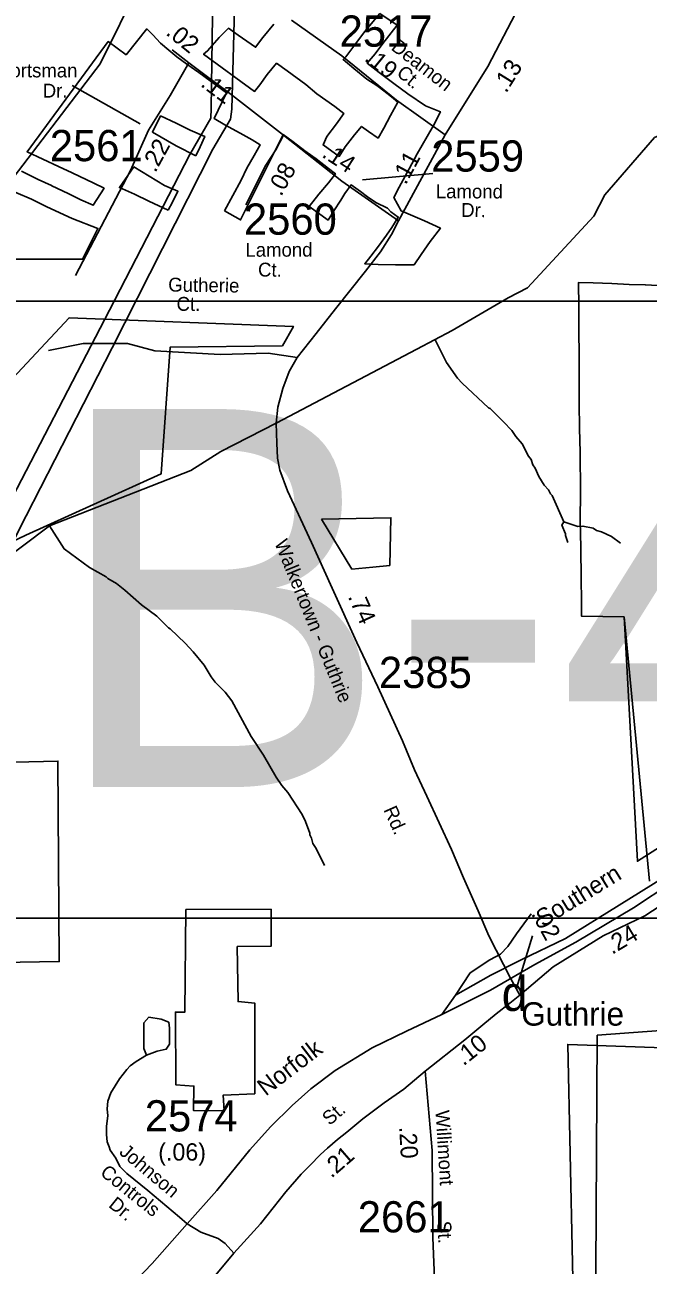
# Model space of a CAD drawing. Extents: x 1551653 to 1702041, y 811336 to 920032.
# Drawn here: x 1656449 to 1659396, y 863021 to 868888 of the extents above; entities that cross this region are included whole.
import ezdxf

# ---------------------------------------------------------------- set-up
doc = ezdxf.new("R2010")
doc.units = 0
for name, color, linetype in [('Old_Level_10', 7, 'Continuous'), ('Old_Level_11', 7, 'Continuous'), ('Old_Level_14', 7, 'Continuous'), ('Old_Level_17', 7, 'Continuous'), ('Old_Level_3', 7, 'Continuous'), ('Old_Level_31', 7, 'Continuous'), ('Old_Level_32', 7, 'Continuous'), ('Old_Level_35', 7, 'Continuous'), ('Old_Level_41', 7, 'Continuous'), ('Old_Level_44', 7, 'Continuous'), ('Old_Level_48', 7, 'Continuous'), ('Old_Level_49', 7, 'Continuous'), ('Old_Level_50', 7, 'Continuous'), ('Old_Level_56', 7, 'Continuous'), ('Old_Level_59', 7, 'Continuous'), ('Old_Level_62', 7, 'Continuous'), ('Old_Level_8', 7, 'Continuous'), ('Old_Level_9', 7, 'Continuous')]:
    doc.layers.add(name, color=color, linetype=linetype)

msp = doc.modelspace()

# ---------------------------------------------------------------- linework, layer by layer
at = {"layer": 'Old_Level_11'}
for p, q in [((1656673.182, 868600.363), (1656994.675, 868420.124)), ((1658377.971, 868184.675), (1658046.129, 868154.489)), ((1658848.874, 864578.588), (1658773.451, 864331.996))]:
    msp.add_line(p, q, dxfattribs=at)
at = {"layer": 'Old_Level_3'}
msp.add_lwpolyline([(1662850.43, 864662.266), (1660276.945, 864662.266), (1656383.281, 864662.266), (1656013.912, 864662.266), (1656013.912, 866376.591), (1656013.912, 867580.868), (1662850.43, 867580.868), (1662850.43, 864836.656), (1662850.43, 864662.266)], dxfattribs=at)
at = {"layer": 'Old_Level_31'}
msp.add_line((1657637.021, 867003.191), (1657637.021, 867003.191), dxfattribs=at)
at = {"layer": 'Old_Level_32'}
for p, q in [((1657224.608, 868707.616), (1657145.754, 868770.095)), ((1658216.367, 867961.006), (1658436.286, 868367.64)), ((1658788.482, 864298.568), (1658746.06, 864375.932)), ((1657217.24, 863216.005), (1657181.282, 863248.295))]:
    msp.add_line(p, q, dxfattribs=at)
for points in [[(1658436.286, 868367.64), (1658637.379, 868691.099), (1658787.9, 868976.78)], [(1658436.286, 868367.64), (1658206.513, 868530.959), (1657947.911, 868741.018), (1657710.734, 868909.119)], [(1657224.608, 868707.616), (1657135.896, 868553.062), (1657034.044, 868388.643), (1656948.619, 868197.918), (1656689.058, 867701.373)], [(1657671.446, 868365.625), (1657431.599, 868553.062), (1657224.608, 868707.616)], [(1657671.446, 868365.625), (1657635.305, 868296.569), (1657589.307, 868224.225), (1657494.025, 868036.787)], [(1658216.367, 867961.006), (1657947.435, 868148.592), (1657671.446, 868365.625)], [(1658746.06, 864375.932), (1658642.577, 864579.317), (1658593.056, 864697.591), (1658522.322, 864853.635), (1658466.049, 864986.552), (1658350.316, 865240.17), (1658291.792, 865364.077), (1658234.393, 865500.373), (1658117.448, 865756.139), (1658018.407, 865965.653), (1657902.582, 866222.687), (1657804.666, 866438.959), (1657691.059, 866682.826), (1657655.045, 866781.95), (1657643.79, 866838.272), (1657640.397, 866909.699), (1657637.021, 867003.191), (1657646.024, 867078.662), (1657668.534, 867167.649), (1657698.921, 867247.625), (1657735.98, 867314.597), (1657826.016, 867428.366), (1657918.267, 867544.003), (1658059.951, 867722.46), (1658130.856, 867813.7), (1658182.603, 867895.673), (1658216.367, 867961.006)], [(1658788.482, 864298.568), (1658946.98, 864432.014), (1659183.685, 864578.687), (1659380.388, 864672.701), (1659484.653, 864742.022), (1659665.596, 864860.566), (1659829.59, 864957.555)], [(1658341.37, 863939.485), (1658529.628, 864086.65), (1658614.932, 864157.29), (1658676.704, 864210.269), (1658741.417, 864260.305), (1658788.482, 864298.568)], [(1657437.594, 863078.083), (1657562.985, 863216.467), (1657682.47, 863368.484), (1657756.008, 863450.897), (1657797.189, 863492.103), (1657847.196, 863545.082), (1657879.552, 863574.515), (1657926.617, 863615.722), (1657970.739, 863651.041), (1658047.218, 863712.851), (1658147.23, 863789.376), (1658241.359, 863854.129), (1658341.37, 863939.485)], [(1658341.37, 863939.485), (1658374.614, 863564.147), (1658377.646, 863151.428), (1658386.742, 862917.756)], [(1657437.594, 863078.083), (1657396.105, 863123.289), (1657363.836, 863147.736), (1657281.779, 863177.258), (1657217.24, 863216.005)], [(1655439.118, 861683.266), (1655535.395, 861709.48), (1655627.69, 861735.866), (1655832.059, 861808.429), (1656013.353, 861880.99), (1656079.278, 861904.078), (1656155.092, 861933.762), (1656253.98, 861970.043), (1656310.016, 861989.832), (1656379.238, 862012.92), (1656441.866, 862039.307), (1656504.495, 862065.693), (1656547.347, 862088.781), (1656596.791, 862121.763), (1656633.05, 862151.447), (1656672.605, 862191.026), (1656715.456, 862233.903), (1656748.418, 862270.185), (1656811.048, 862346.045), (1656961.357, 862517.553), (1657033.875, 862603.307), (1657126.17, 862715.449), (1657304.828, 862918.943), (1657437.594, 863078.083)]]:
    msp.add_lwpolyline(points, dxfattribs=at)
at = {"layer": 'Old_Level_35'}
msp.add_line((1657088.773, 867453.05), (1657088.773, 867453.05), dxfattribs=at)
for points in [[(1657735.98, 867314.597), (1657599.167, 867333.956), (1657373.055, 867328.646), (1657064.211, 867345.088), (1656935.48, 867379.994), (1656725.203, 867379.994), (1656560.925, 867347.11)], [(1657023.983, 864015.188), (1657011.855, 864045.535), (1657011.855, 864166.923), (1657036.111, 864194.235), (1657093.717, 864185.131), (1657130.1, 864169.957), (1657133.131, 864142.645), (1657133.131, 864066.778), (1657117.972, 864042.5), (1657075.526, 864033.396), (1657023.983, 864015.188)], [(1657181.282, 863248.295), (1657031.578, 863374.734), (1656931.759, 863455.203), (1656898.199, 863487.503), (1656879.82, 863527.842), (1656853.16, 863565.004), (1656848.778, 863581.246), (1656839.061, 863605.255), (1656836.005, 863638.886), (1656836.005, 863678.336), (1656842.069, 863726.892), (1656838.271, 863760.649), (1656842.069, 863796.69), (1656856.447, 863835.737), (1656897.034, 863903.148), (1656931.788, 863947.025), (1656947.712, 863963.558), (1656975.473, 863984.841), (1657023.983, 864015.188)]]:
    msp.add_lwpolyline(points, dxfattribs=at)
at = {"layer": 'Old_Level_41'}
msp.add_lwpolyline([(1657210.117, 864702.827), (1657613.086, 864704.96), (1657613.086, 864529.981), (1657453.178, 864527.847), (1657457.443, 864267.511), (1657536.33, 864261.109), (1657536.33, 863832.195), (1657387.083, 863825.793), (1657391.347, 863751.107), (1657246.364, 863753.241), (1657248.495, 863868.471), (1657163.211, 863874.873), (1657161.079, 864218.431), (1657205.854, 864218.431), (1657210.117, 864702.827)], dxfattribs=at)
at = {"layer": 'Old_Level_44'}
msp.add_line((1658420.068, 864207.509), (1658484.367, 864297.698), dxfattribs=at)
for points in [[(1658420.068, 864207.509), (1658650.952, 864322.078), (1658860.525, 864443.289), (1659054.437, 864549.4), (1659326.182, 864711.609), (1659508.137, 864831.86), (1659731.561, 864965.193), (1659989.839, 865120.293), (1660154.84, 865230.607), (1660306.649, 865323.169)], [(1658484.367, 864297.698), (1658651.932, 864393.061), (1658795.282, 864464.903), (1659005.56, 864566.843), (1659258.549, 864724.684), (1659524.681, 864889.103), (1659754.671, 865030.504), (1660017.518, 865181.769), (1660142.37, 865257.401), (1660306.649, 865323.169)], [(1658484.367, 864297.698), (1658555.069, 864403.547), (1658647.982, 864465.693), (1658698.159, 864492.891), (1658732.703, 864528.606), (1658773.33, 864588.015), (1658842.5, 864683.261)], [(1657217.24, 863216.005), (1657357.277, 863374.659), (1657513.671, 863566.753), (1657611.437, 863675.486), (1657713.854, 863775.738), (1657801.64, 863854.587), (1657916.986, 863941.674), (1658091.433, 864049.81), (1658253.5, 864128.659), (1658420.068, 864207.509)], [(1653245.195, 860800.026), (1653704.976, 861052.746), (1654073.272, 861248.296), (1654451.427, 861458.936), (1654729.901, 861624.006), (1654931.27, 861731.651), (1655004.425, 861785.72), (1655114.316, 861894.008), (1655318.626, 862071.556), (1655463.36, 862160.231), (1655563.526, 862231.195), (1655666.261, 862291.387), (1655930.745, 862393.892), (1656119.964, 862463.038), (1656320.679, 862532.398), (1656418.427, 862575.026), (1656560.236, 862639.232), (1656678.409, 862709.071), (1656800.617, 862802.971), (1656940.174, 862912.235), (1657051.595, 863029.382), (1657217.24, 863216.005)]]:
    msp.add_lwpolyline(points, dxfattribs=at)
at = {"layer": 'Old_Level_48'}
msp.add_line((1658109.092, 868048.035), (1658163.403, 868020.345), dxfattribs=at)
for points in [[(1658163.403, 868020.345), (1658179.719, 868002.871), (1658214.473, 867978.52), (1658214.489, 867977.933), (1658183.685, 867928.274), (1658159.755, 867893.373), (1658121.76, 867840.118), (1658084.775, 867793.928), (1658056.031, 867757.215), (1658119.968, 867754.302), (1658201.52, 867752.14), (1658255.037, 867752.064), (1658289.066, 867752.976), (1658322.317, 867802.071), (1658364.958, 867863.009), (1658414.236, 867925.771), (1658337.835, 867960.305), (1658228.236, 868007.448), (1658194.191, 868070.59), (1658219.538, 868119.609), (1658266.284, 868207.034), (1658303.203, 868276.732), (1658350.706, 868358.871), (1658380.834, 868410.875), (1658413.613, 868476.42), (1658343.495, 868503.959), (1658259.141, 868561.334), (1658193.298, 868609.484), (1658124.279, 868662.302), (1658067.688, 868705.839), (1658105.329, 868750.274), (1658142.212, 868799.992), (1658210.204, 868885.487), (1658127.915, 868940.402), (1658054.903, 868854.398), (1658009.864, 868792.262), (1657967.088, 868736.025), (1657953.443, 868724.142), (1658005.169, 868680.56), (1658066.793, 868631.193), (1658113.266, 868601.078), (1658146.248, 868574.95), (1658182.321, 868547.086), (1658212.836, 868522.105), (1658178.183, 868458.306), (1658146.435, 868399.235), (1658119.211, 868351.961), (1658073.328, 868382.67), (1658041.612, 868407.05), (1658008.105, 868366.768), (1657964.096, 868311.105), (1657935.907, 868264.949), (1657859.104, 868319.864), (1657876.973, 868359.051), (1657922.082, 868418.838), (1657957.764, 868467.955), (1657914.838, 868501.63), (1657829.825, 868560.763), (1657778.063, 868605.521), (1657689.267, 868669.316), (1657639.566, 868705.865), (1657595.475, 868653.142), (1657559.805, 868603.437), (1657535.434, 868572.472), (1657294.052, 868748.2), (1657313.146, 868764.454), (1657367.896, 868827.272), (1657412.834, 868871.777), (1657457.552, 868839.293), (1657540.081, 868781.901), (1657575.258, 868827.489), (1657626.344, 868890.858)], [(1656433.125, 868195.41), (1656513.325, 868155.626), (1656513.325, 868155.626), (1656576.166, 868127.431), (1656577.396, 868126.853), (1656654.489, 868089.39), (1656714.912, 868060.584), (1656772.889, 868034.306), (1656824.042, 868114.518), (1656775.286, 868139.321), (1656673.538, 868188.303), (1656608.826, 868218.244), (1656460.19, 868286.915), (1656844.206, 868808.606), (1656928.124, 868746.088), (1657026.175, 868868.086), (1657054.36, 868839.559), (1657090.128, 868801.114), (1657130, 868767.997), (1657168.622, 868736.042), (1657215.82, 868701.82), (1657271.702, 868661.803), (1657403.375, 868566.095), (1657344.858, 868443.887), (1657395.557, 868414.986), (1657467.227, 868375.708), (1657524.714, 868343.346), (1657561.849, 868320.784), (1657533.51, 868269.973), (1657499.382, 868209.114), (1657472.427, 868152.441), (1657393.339, 868007.314)], [(1657258.389, 868268.671), (1657277.929, 868310.607), (1657299.835, 868360.006), (1657231.509, 868388.739), (1657164.852, 868422.775), (1657091.073, 868457.151), (1657052.671, 868380.27), (1657164.888, 868315.816), (1657258.389, 868268.671)], [(1657393.339, 868007.314), (1657469.304, 867964.941), (1657670.557, 868368.247), (1657717.738, 868334.612), (1657772.505, 868291.059), (1657826.478, 868253.963), (1657885.586, 868207.513), (1657917.908, 868183.139), (1657884.487, 868139.918), (1657839.178, 868087.185), (1657794.037, 868028.573), (1657882.849, 867964.186), (1657910.799, 868007.356), (1657943.391, 868058.205), (1657962.541, 868090.125), (1657991.793, 868130.364), (1658035.851, 868099.639), (1658069.44, 868073.514), (1658109.092, 868048.035)], [(1657126.821, 868011.037), (1657126.821, 868011.037), (1657036.184, 868054.249), (1656967.756, 868086.506), (1656896.929, 868117.562), (1656964.896, 868215.525), (1657109.495, 868127.231), (1657172.89, 868100.804), (1657147.287, 868048.448), (1657126.821, 868011.037)], [(1657126.821, 868011.037), (1657126.821, 868011.037), (1657036.184, 868054.249), (1656967.756, 868086.506), (1656896.929, 868117.562), (1656964.896, 868215.525), (1657109.495, 868127.231), (1657172.89, 868100.804), (1657147.287, 868048.448), (1657126.821, 868011.037)], [(1656169.222, 867778.724), (1656722.369, 867778.724), (1656794.832, 867924.477), (1656673.688, 867971.45), (1656554.141, 868026.138), (1656481.323, 868063.054), (1656407.423, 868095.259)], [(1659439.539, 867654.981), (1659383.555, 867657.196), (1659381.121, 867657.212), (1659305.665, 867658.954), (1659224.723, 867663.78), (1659135.878, 867667.442), (1659067.115, 867669.138), (1659067.306, 867554.089), (1659068.07, 867459.729), (1659070.153, 867305.707), (1659070.344, 867191.265), (1659069.284, 867098.138), (1659070.701, 866978.207), (1659073.93, 866866.79), (1659075.462, 866677.463), (1659075.078, 866543.546), (1659078.333, 866415.085), (1659078.582, 866266.552), (1659080.577, 866164.272), (1659080.698, 866091.224), (1659282.276, 866087.08), (1659344.938, 864931.946), (1659705.247, 865159.933)], [(1656241.006, 866373.747), (1656454.056, 866473.097), (1657093.326, 866763.314), (1657137.228, 867363.445), (1657667.327, 867369.212), (1657719.184, 867461.496), (1656658.987, 867501.871), (1656146.174, 866953.933)], [(1657851.709, 866550.188), (1658180.14, 866555.957), (1658174.378, 866331.013)], [(1658174.378, 866331.013), (1658094.431, 866322.807), (1657995.758, 866313.71), (1657851.709, 866550.188)], [(1659877.569, 864035.197), (1659015.96, 864065.595), (1659060.48, 861997.193)]]:
    msp.add_lwpolyline(points, dxfattribs=at)
at = {"layer": 'Old_Level_49'}
msp.add_line((1658109.092, 868048.035), (1658163.403, 868020.345), dxfattribs=at)
for points in [[(1658163.403, 868020.345), (1658179.719, 868002.871), (1658214.473, 867978.52), (1658214.489, 867977.933), (1658183.685, 867928.274), (1658159.755, 867893.373), (1658121.76, 867840.118), (1658084.775, 867793.928), (1658056.031, 867757.215), (1658119.968, 867754.302), (1658201.52, 867752.14), (1658255.037, 867752.064), (1658289.066, 867752.976), (1658322.317, 867802.071), (1658364.958, 867863.009), (1658414.236, 867925.771), (1658337.835, 867960.305), (1658228.236, 868007.448), (1658194.191, 868070.59), (1658219.538, 868119.609), (1658266.284, 868207.034), (1658303.203, 868276.732), (1658350.706, 868358.871), (1658380.834, 868410.875), (1658413.613, 868476.42), (1658343.495, 868503.959), (1658259.141, 868561.334), (1658193.298, 868609.484), (1658124.279, 868662.302), (1658067.688, 868705.839), (1658105.329, 868750.274), (1658142.212, 868799.992), (1658210.204, 868885.487), (1658127.915, 868940.402), (1658054.903, 868854.398), (1658009.864, 868792.262), (1657967.088, 868736.025), (1657953.443, 868724.142), (1658005.169, 868680.56), (1658066.793, 868631.193), (1658113.266, 868601.078), (1658146.248, 868574.95), (1658182.321, 868547.086), (1658212.836, 868522.105), (1658178.183, 868458.306), (1658146.435, 868399.235), (1658119.211, 868351.961), (1658073.328, 868382.67), (1658041.612, 868407.05), (1658008.105, 868366.768), (1657964.096, 868311.105), (1657935.907, 868264.949), (1657859.104, 868319.864), (1657876.973, 868359.051), (1657922.082, 868418.838), (1657957.764, 868467.955), (1657914.838, 868501.63), (1657829.825, 868560.763), (1657778.063, 868605.521), (1657689.267, 868669.316), (1657639.566, 868705.865), (1657595.475, 868653.142), (1657559.805, 868603.437), (1657535.434, 868572.472), (1657294.052, 868748.2), (1657313.146, 868764.454), (1657367.896, 868827.272), (1657412.834, 868871.777), (1657457.552, 868839.293), (1657540.081, 868781.901), (1657575.258, 868827.489), (1657626.344, 868890.858)], [(1656433.125, 868195.41), (1656513.325, 868155.626), (1656513.325, 868155.626), (1656576.166, 868127.431), (1656577.396, 868126.853), (1656654.489, 868089.39), (1656714.912, 868060.584), (1656772.889, 868034.306), (1656824.042, 868114.518), (1656775.286, 868139.321), (1656673.538, 868188.303), (1656608.826, 868218.244), (1656460.19, 868286.915), (1656844.206, 868808.606), (1656928.124, 868746.088), (1657026.175, 868868.086), (1657054.36, 868839.559), (1657090.128, 868801.114), (1657130, 868767.997), (1657168.622, 868736.042), (1657215.82, 868701.82), (1657271.702, 868661.803), (1657403.375, 868566.095), (1657344.858, 868443.887), (1657395.557, 868414.986), (1657467.227, 868375.708), (1657524.714, 868343.346), (1657561.849, 868320.784), (1657533.51, 868269.973), (1657499.382, 868209.114), (1657472.427, 868152.441), (1657393.339, 868007.314)], [(1657258.389, 868268.671), (1657277.929, 868310.607), (1657299.835, 868360.006), (1657231.509, 868388.739), (1657164.852, 868422.775), (1657091.073, 868457.151), (1657052.671, 868380.27), (1657164.888, 868315.816), (1657258.389, 868268.671)], [(1657393.339, 868007.314), (1657469.304, 867964.941), (1657670.557, 868368.247), (1657717.738, 868334.612), (1657772.505, 868291.059), (1657826.478, 868253.963), (1657885.586, 868207.513), (1657917.908, 868183.139), (1657884.487, 868139.918), (1657839.178, 868087.185), (1657794.037, 868028.573), (1657882.849, 867964.186), (1657910.799, 868007.356), (1657943.391, 868058.205), (1657962.541, 868090.125), (1657991.793, 868130.364), (1658035.851, 868099.639), (1658069.44, 868073.514), (1658109.092, 868048.035)], [(1657126.821, 868011.037), (1657126.821, 868011.037), (1657036.184, 868054.249), (1656967.756, 868086.506), (1656896.929, 868117.562), (1656964.896, 868215.525), (1657109.495, 868127.231), (1657172.89, 868100.804), (1657147.287, 868048.448), (1657126.821, 868011.037)], [(1657126.821, 868011.037), (1657126.821, 868011.037), (1657036.184, 868054.249), (1656967.756, 868086.506), (1656896.929, 868117.562), (1656964.896, 868215.525), (1657109.495, 868127.231), (1657172.89, 868100.804), (1657147.287, 868048.448), (1657126.821, 868011.037)], [(1656169.222, 867778.724), (1656722.369, 867778.724), (1656794.832, 867924.477), (1656673.688, 867971.45), (1656554.141, 868026.138), (1656481.323, 868063.054), (1656407.423, 868095.259)], [(1659439.539, 867654.981), (1659383.555, 867657.196), (1659381.121, 867657.212), (1659305.665, 867658.954), (1659224.723, 867663.78), (1659135.878, 867667.442), (1659067.115, 867669.138), (1659067.306, 867554.089), (1659068.07, 867459.729), (1659070.153, 867305.707), (1659070.344, 867191.265), (1659069.284, 867098.138), (1659070.701, 866978.207), (1659073.93, 866866.79), (1659075.462, 866677.463), (1659075.078, 866543.546), (1659078.333, 866415.085), (1659078.582, 866266.552), (1659080.577, 866164.272), (1659080.698, 866091.224), (1659282.276, 866087.08), (1659402.747, 864837.1)], [(1656241.006, 866373.747), (1656454.056, 866473.097), (1657093.326, 866763.314), (1657137.228, 867363.445), (1657667.327, 867369.212), (1657719.184, 867461.496), (1656658.987, 867501.871), (1656146.174, 866953.933)], [(1657851.709, 866550.188), (1658180.14, 866555.957), (1658174.378, 866331.013)], [(1658174.378, 866331.013), (1658094.431, 866322.807), (1657995.758, 866313.71), (1657851.709, 866550.188)], [(1656334.143, 864452.217), (1656611.988, 864457.036), (1656606.144, 865405.196), (1655783.988, 865385.716)], [(1659155.249, 864109.472), (1659142.741, 861884.965)], [(1659563.2, 864138.487), (1659155.249, 864109.472)]]:
    msp.add_lwpolyline(points, dxfattribs=at)
at = {"layer": 'Old_Level_50'}
msp.add_line((1657612.988, 866993.071), (1657612.988, 866993.071), dxfattribs=at)
at = {"layer": 'Old_Level_56'}
for points in [[(1657360.223, 870571.074), (1657330.547, 868492.089), (1657328.011, 868446.111), (1657229.255, 868273.822), (1656850.082, 867537.911), (1656322.826, 866526.45), (1656285.262, 866471.794), (1656205.753, 866340.292), (1656023.319, 865988.606), (1655783.221, 865497.62), (1655492.132, 864929.429), (1655196.874, 864353.114), (1654999.984, 863959.703), (1654669.857, 863311.86), (1654417.676, 862807.11), (1654292.358, 862548.515), (1654391.478, 862315.379), (1654595.182, 861832.585), (1654781.215, 861386.168), (1655093.839, 860660.031), (1655386.581, 859960.111), (1655687.368, 859252.222), (1655908.667, 858729.251)], [(1654471.829, 862360.172), (1654396.508, 862553.203), (1654640.198, 863024.108), (1654935.779, 863616.423), (1655243.409, 864230.503), (1655497.588, 864725.207), (1655766.059, 865243.834), (1656008.034, 865728.778), (1656301.087, 866295.131), (1656402.089, 866459.856), (1656455.9, 866565.767), (1656863.068, 867359.742), (1657338.631, 868299.212), (1657421.157, 868440.816), (1657427.332, 868488.72), (1657460.426, 869741.962)]]:
    msp.add_lwpolyline(points, dxfattribs=at)
at = {"layer": 'Old_Level_59'}
msp.add_line((1656163.882, 866215.032), (1656565.497, 866517.575), dxfattribs=at)
for points in [[(1656204.242, 867976.549), (1656280.214, 868017.765), (1656805.25, 868702.946), (1656993.283, 869083.216), (1657162.246, 869306.312), (1657431.274, 869537.201), (1657677.234, 869817.815), (1657941.238, 870340.903), (1658037.305, 870640.996)], [(1656565.497, 866517.575), (1657233.416, 866779.949), (1657375.914, 866869.865), (1657637.021, 867003.191), (1658302.096, 867353.115), (1658470.033, 867441.595), (1658734.277, 867596.896), (1658826.243, 867644.263), (1659139.255, 867982.599), (1659190.313, 868083.382), (1659426.328, 868354.255), (1659963.257, 868582.991), (1660140.319, 868730.321), (1660471.274, 869275.144)]]:
    msp.add_lwpolyline(points, dxfattribs=at)
at = {"layer": 'Old_Level_62'}
for points in [[(1658997.872, 866536.366), (1658941.79, 866661.55), (1658933.896, 866669.753), (1658924.258, 866687.9), (1658904.573, 866710.25), (1658879.249, 866750.646), (1658861.922, 866790.938), (1658850.234, 866807.137), (1658842.647, 866831.231), (1658830.857, 866847.43), (1658799.791, 866905.973), (1658770.367, 866940.524), (1658750.887, 866968.821), (1658711.517, 867009.524), (1658648.566, 867072.577), (1658640.671, 867076.678), (1658516.615, 867192.738), (1658494.982, 867217.139), (1658442.181, 867290.035), (1658388.252, 867398.508)], [(1657865.984, 864911.739), (1657826.614, 864992.016), (1657810.825, 865016.11), (1657804.981, 865040.204), (1657797.087, 865056.198), (1657797.087, 865064.195), (1657775.556, 865120.379), (1657759.767, 865152.47), (1657692.613, 865256.944), (1657664.828, 865289.137), (1657637.146, 865329.327), (1657577.989, 865433.699), (1657518.626, 865522.076), (1657427.891, 865690.731), (1657396.21, 865730.922), (1657348.638, 865779.314), (1657330.798, 865803.408), (1657297.272, 865859.694), (1657245.702, 865922.03), (1657208.075, 865962.323), (1657136.614, 866030.81), (1657128.617, 866034.911), (1657073.15, 866091.301), (1657001.587, 866143.896), (1656922.13, 866214.434), (1656882.349, 866244.782), (1656842.569, 866269.081), (1656834.675, 866277.078), (1656755.012, 866321.677), (1656635.774, 866408.619), (1656565.497, 866517.575)], [(1658997.872, 866536.366), (1658987.517, 866520.782), (1659004.844, 866480.489), (1659004.741, 866472.492), (1659016.532, 866439.479)], [(1658997.872, 866536.366), (1659063.386, 866515.553), (1659087.377, 866517.091), (1659135.257, 866506.326), (1659151.046, 866496.073), (1659174.934, 866489.614), (1659222.506, 866466.854), (1659264.337, 866436.506)]]:
    msp.add_lwpolyline(points, dxfattribs=at)

# ---------------------------------------------------------------- texts
at = {"layer": 'Old_Level_10'}
for s, rotation, p in [('Deamon', 322.2194306, (1658176.48, 868773.068)), ('Ct.', 320.40365, (1658202.07, 868651.883)), ('Gutherie', 359.1589389, (1657126.772, 867626.338)), ('Ct.', 359.6801694, (1657166.429, 867535.156))]:
    msp.add_text(s, height=65.6167, rotation=rotation, dxfattribs=at).set_placement(p)
at = {"layer": 'Old_Level_11'}
for s, height, rotation, p in [('Sportsman', 65.6167, 359.8983556, (1656273.941, 868639.495)), ('Dr.', 65.6167, 359.9004111, (1656534.269, 868543.566)), ('Lamond', 65.6167, 359.807025, (1658392.191, 868067.35)), ('Dr.', 65.6167, 359.0805222, (1658511.462, 867979.565)), ('Lamond', 65.6167, 0.1125167, (1657492.116, 867790.679)), ('Ct.', 65.6167, 359.1179889, (1657551.449, 867697.52)), ('Walkertown - Guthrie', 65.61666, 292.1626111, (1657628.213, 866437.596)), ('Rd.', 65.6167, 294.0375139, (1658143.65, 865175.362)), ('St.', 65.6167, 40.8405361, (1657890.145, 863678.8)), ('Willimont', 65.6167, 273.4317278, (1658390.594, 863752.281)), ('Johnson', 65.6167, 319.8529944, (1656891.864, 863549.754)), ('Controls', 65.6167, 321.1261056, (1656801.191, 863451.043)), ('Dr.', 65.6167, 321.049175, (1656841.072, 863299.531)), ('St.', 65.6167, 273.3260889, (1658398.371, 863228.725))]:
    msp.add_text(s, height=height, rotation=rotation, dxfattribs=at).set_placement(p)
at = {"layer": 'Old_Level_14'}
for s, rotation, p in [('Southern', 31.6871778, (1658898.056, 864617.881)), ('Norfolk', 37.5279417, (1657588.089, 863818.3))]:
    msp.add_text(s, height=82.0208, rotation=rotation, dxfattribs=at).set_placement(p)
at = {"layer": 'Old_Level_17'}
for s, rotation, p in [('.02', 320.9279667, (1657111.841, 868843.821)), ('.19', 320.9135111, (1658050.272, 868721.836)), ('.13', 58.1309778, (1658724.246, 868561.135)), ('.11', 323.0634639, (1657275.8, 868600.345)), ('.22', 61.4331694, (1657066.48, 868185.083)), ('.14', 327.0502028, (1657849.178, 868265.494)), ('.11', 61.5942639, (1658249.702, 868127.197)), ('.08', 61.2869389, (1657661.049, 868072.558)), ('.74', 294.2573556, (1657974.965, 866183.289)), ('.02', 298.7379417, (1658840.491, 864683.158)), ('.24', 31.0056806, (1659225.147, 864488.267)), ('.10', 38.2837139, (1658522.981, 863960.955)), ('.20', 273.4317278, (1658218.41, 863675.31)), ('(.06)', 359.9189139, (1657080.136, 863516.032)), ('.21', 40.7823194, (1657898.674, 863429.862))]:
    msp.add_text(s, height=82.0208, rotation=rotation, dxfattribs=at).set_placement(p)
at = {"layer": 'Old_Level_3'}
msp.add_text('B-4511', height=1788.0542, dxfattribs=at).set_placement((1656575.359, 865282.578))
at = {"layer": 'Old_Level_8'}
for s, p in [('2517', (1657937.184, 868784.299)), ('2561', (1656567.481, 868242.713)), ('2559', (1658370.269, 868193.506)), ('2560', (1657485.054, 867894.981)), ('2385', (1658123.171, 865750.922)), ('2574', (1657016.577, 863653.669)), ('2661', (1658023.296, 863176.156))]:
    msp.add_text(s, height=147.6375, dxfattribs=at).set_placement(p)
at = {"layer": 'Old_Level_9'}
for s, height, p in [('d', 164.042, (1658703.541, 864223.801)), ('Guthrie', 110.7281, (1658796.126, 864154.033))]:
    msp.add_text(s, height=height, dxfattribs=at).set_placement(p)

doc.saveas('drawing.dxf')
